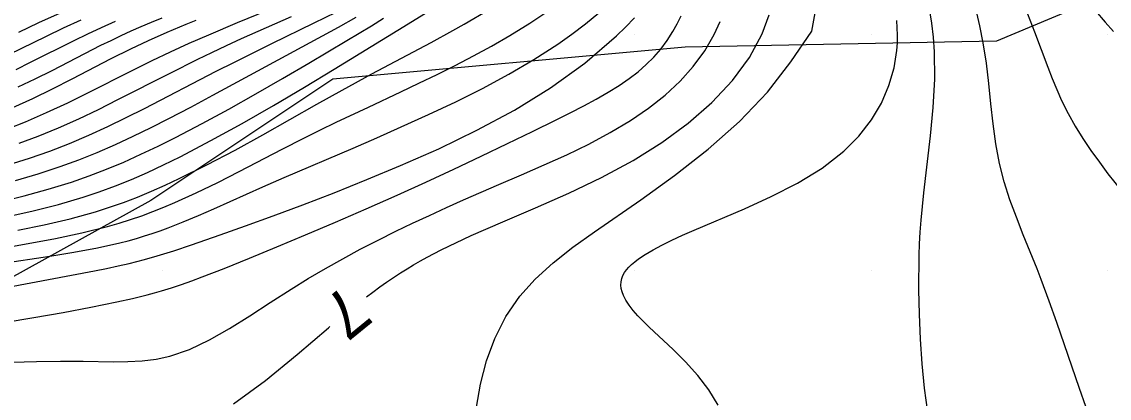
# Model space of a CAD drawing. Extents: x 2602990 to 2605851, y 618069 to 619180.
# Drawn here: x 2603484.05 to 2603530.07, y 618604.6 to 618620.55 of the extents above; entities that cross this region are included whole.
import ezdxf

# ---------------------------------------------------------------- set-up
doc = ezdxf.new("R2010")
doc.units = 0
for name, color, linetype in [('DTM Contours Major', 7, 'Continuous'), ('DTM Contours Minor', 7, 'Continuous'), ('DTM Contours Minor Text', 7, 'Continuous'), ('Exist DTM Crownline', 7, 'Continuous'), ('Exist DTM QL2 LIDAR Elevation Point', 7, 'Continuous'), ('Exist Roads EOP', 7, 'Continuous'), ('PH Exist DTM Obscure Area', 7, 'Continuous')]:
    doc.layers.add(name, color=color, linetype=linetype)

msp = doc.modelspace()

# ---------------------------------------------------------------- linework, layer by layer
at = {"layer": 'DTM Contours Major'}
for points in [[(2603483.147, 618610.949), (2603484.318, 618611.156), (2603485.472, 618611.369), (2603486.597, 618611.603), (2603487.681, 618611.872), (2603488.172, 618612.014), (2603488.653, 618612.167), (2603489.127, 618612.33), (2603489.596, 618612.504), (2603490.062, 618612.69), (2603490.527, 618612.886), (2603491.434, 618613.298), (2603492.344, 618613.74), (2603493.256, 618614.204), (2603495.076, 618615.151), (2603495.98, 618615.613), (2603496.67, 618615.955), (2603497.357, 618616.287), (2603498.726, 618616.933), (2603500.095, 618617.575), (2603500.86, 618617.939), (2603501.627, 618618.312), (2603502.395, 618618.697), (2603503.164, 618619.098), (2603503.933, 618619.518), (2603504.701, 618619.96), (2603505.554, 618620.483), (2603506.399, 618621.044)], [(2603526.614, 618620.878), (2603526.913, 618620.121), (2603527.474, 618618.617), (2603527.658, 618618.139), (2603527.85, 618617.673), (2603528.055, 618617.217), (2603528.333, 618616.666), (2603528.635, 618616.128), (2603528.958, 618615.605), (2603529.3, 618615.095), (2603529.655, 618614.597), (2603530.02, 618614.11), (2603530.606, 618613.366)], [(2603483.809, 618618.529), (2603484.421, 618618.829), (2603486.26, 618619.752), (2603486.84, 618620.032), (2603487.423, 618620.305), (2603488.014, 618620.571)]]:
    msp.add_lwpolyline(points, dxfattribs=at)
at = {"layer": 'DTM Contours Minor'}
for points in [[(2603527.315, 618633.308), (2603527.037, 618632.668), (2603526.622, 618631.503), (2603526.331, 618630.35), (2603526.225, 618629.631), (2603526.18, 618628.922), (2603526.194, 618628.221), (2603526.264, 618627.53), (2603526.389, 618626.846), (2603526.565, 618626.169), (2603526.889, 618625.244), (2603527.295, 618624.337), (2603527.77, 618623.454), (2603528.303, 618622.601), (2603528.881, 618621.784), (2603529.492, 618621.009), (2603529.906, 618620.523), (2603530.259, 618620.13)], [(2603483.477, 618614.481), (2603484.37, 618614.765), (2603485.238, 618615.069), (2603486.075, 618615.394), (2603486.89, 618615.742), (2603487.687, 618616.108), (2603488.472, 618616.488), (2603489.248, 618616.879), (2603492.283, 618618.448), (2603493.053, 618618.841), (2603493.837, 618619.236), (2603494.638, 618619.632), (2603496.428, 618620.499), (2603497.355, 618620.957), (2603498.301, 618621.446), (2603499.265, 618621.973), (2603500.247, 618622.549), (2603501.689, 618623.479), (2603503.139, 618624.512), (2603504.12, 618625.277)], [(2603503.297, 618604.227), (2603503.469, 618605.204), (2603503.722, 618606.18), (2603504.072, 618607.138), (2603504.535, 618608.059), (2603505.125, 618608.926), (2603505.778, 618609.651), (2603506.532, 618610.335), (2603507.372, 618610.994), (2603508.283, 618611.646), (2603510.251, 618613.001), (2603511.681, 618614.034), (2603513.093, 618615.146), (2603514.425, 618616.326), (2603515.616, 618617.563), (2603516.604, 618618.846), (2603517.48, 618620.152), (2603517.87, 618622.252)], [(2603483.461, 618612.295), (2603484.535, 618612.538), (2603485.598, 618612.805), (2603486.642, 618613.111), (2603487.329, 618613.342), (2603488.01, 618613.596), (2603488.687, 618613.871), (2603489.366, 618614.169), (2603490.051, 618614.489), (2603490.746, 618614.832), (2603492.049, 618615.511), (2603493.377, 618616.242), (2603494.706, 618617.005), (2603496.013, 618617.777), (2603497.275, 618618.538), (2603499.964, 618620.185), (2603502.489, 618621.755)], [(2603483.164, 618610.31), (2603485.235, 618610.623), (2603486.255, 618610.788), (2603487.25, 618610.972), (2603488.205, 618611.185), (2603488.555, 618611.275), (2603488.899, 618611.372), (2603489.239, 618611.474), (2603489.574, 618611.582), (2603489.907, 618611.696), (2603490.238, 618611.816), (2603490.881, 618612.066), (2603491.528, 618612.336), (2603492.184, 618612.623), (2603494.248, 618613.553), (2603495.155, 618613.951), (2603498.068, 618615.198), (2603499.083, 618615.637), (2603500.112, 618616.09), (2603501.266, 618616.613), (2603502.416, 618617.158), (2603503.55, 618617.726), (2603504.656, 618618.32), (2603505.72, 618618.941), (2603506.73, 618619.591), (2603507.333, 618620.017), (2603507.912, 618620.461), (2603508.469, 618620.927)], [(2603483.483, 618616.032), (2603484.203, 618616.314), (2603485.101, 618616.701), (2603485.992, 618617.117), (2603486.88, 618617.554), (2603488.661, 618618.455), (2603489.563, 618618.902), (2603490.337, 618619.271), (2603491.132, 618619.635), (2603491.959, 618619.998), (2603493.177, 618620.511), (2603494.459, 618621.043)], [(2603483.88, 618611.715), (2603484.992, 618611.945), (2603486.091, 618612.201), (2603487.166, 618612.497), (2603487.767, 618612.688), (2603488.359, 618612.897), (2603488.948, 618613.122), (2603489.534, 618613.365), (2603490.122, 618613.625), (2603490.716, 618613.901), (2603491.888, 618614.485), (2603493.074, 618615.112), (2603494.257, 618615.763), (2603496.542, 618617.054), (2603497.611, 618617.653), (2603498.861, 618618.334), (2603501.38, 618619.674), (2603502.296, 618620.176), (2603502.772, 618620.443), (2603503.831, 618621.06)], [(2603483.922, 618620.11), (2603484.778, 618620.508), (2603485.688, 618620.923)], [(2603498.639, 618608.901), (2603498.904, 618609.101), (2603499.197, 618609.315), (2603499.489, 618609.522), (2603499.783, 618609.721), (2603500.078, 618609.913), (2603500.355, 618610.086), (2603500.635, 618610.254), (2603500.919, 618610.417), (2603501.207, 618610.577), (2603501.5, 618610.733), (2603501.799, 618610.887), (2603503.065, 618611.488), (2603504.406, 618612.076), (2603505.793, 618612.669), (2603507.196, 618613.287), (2603508.585, 618613.948), (2603509.929, 618614.671), (2603511.132, 618615.426), (2603512.247, 618616.246), (2603513.252, 618617.124), (2603514.125, 618618.053), (2603514.845, 618619.026), (2603515.39, 618620.035), (2603515.685, 618620.84)], [(2603522.397, 618604.009), (2603522.255, 618605.023), (2603522.152, 618606.059), (2603522.081, 618607.108), (2603522.039, 618608.158), (2603522.02, 618609.198), (2603522.019, 618609.687), (2603522.022, 618610.174), (2603522.032, 618610.66), (2603522.049, 618611.148), (2603522.074, 618611.639), (2603522.109, 618612.137), (2603522.223, 618613.306), (2603522.508, 618615.712), (2603522.627, 618616.919), (2603522.694, 618618.11), (2603522.682, 618619.27), (2603522.635, 618619.887), (2603522.56, 618620.493), (2603522.461, 618621.093)], [(2603529.355, 618603.494), (2603528.821, 618605.02), (2603527.857, 618607.805), (2603527.533, 618608.72), (2603527.196, 618609.629), (2603527.019, 618610.085), (2603526.435, 618611.529), (2603526.145, 618612.264), (2603525.873, 618613.011), (2603525.631, 618613.772), (2603525.43, 618614.55), (2603525.273, 618615.376), (2603525.156, 618616.218), (2603525.062, 618617.071), (2603524.973, 618617.931), (2603524.872, 618618.793), (2603524.742, 618619.654), (2603524.598, 618620.38), (2603524.429, 618621.104)], [(2603483.114, 618612.926), (2603484.147, 618613.18), (2603485.162, 618613.454), (2603486.154, 618613.757), (2603486.902, 618614.017), (2603487.638, 618614.301), (2603488.366, 618614.606), (2603489.092, 618614.933), (2603489.82, 618615.28), (2603490.554, 618615.647), (2603491.677, 618616.233), (2603492.814, 618616.851), (2603493.954, 618617.49), (2603495.085, 618618.139), (2603496.195, 618618.789), (2603497.807, 618619.748), (2603498.849, 618620.38), (2603499.361, 618620.698)], [(2603483.299, 618607.816), (2603484.566, 618608.023), (2603485.799, 618608.24), (2603486.977, 618608.462), (2603488.074, 618608.685), (2603488.732, 618608.83), (2603489.358, 618608.981), (2603489.663, 618609.062), (2603489.965, 618609.148), (2603490.39, 618609.279), (2603490.815, 618609.421), (2603491.245, 618609.575), (2603491.684, 618609.74), (2603492.608, 618610.102), (2603493.683, 618610.535), (2603494.841, 618611.011), (2603496.063, 618611.522), (2603497.333, 618612.063), (2603498.63, 618612.628), (2603499.938, 618613.209), (2603501.147, 618613.757), (2603502.336, 618614.308), (2603503.494, 618614.854), (2603504.61, 618615.388), (2603505.669, 618615.904), (2603506.662, 618616.394), (2603507.263, 618616.695), (2603507.83, 618616.987), (2603508.363, 618617.273), (2603508.862, 618617.558), (2603509.327, 618617.846), (2603509.757, 618618.141), (2603510.132, 618618.43), (2603510.478, 618618.732), (2603510.796, 618619.05), (2603511.089, 618619.387), (2603511.359, 618619.748), (2603511.608, 618620.134), (2603511.789, 618620.454), (2603511.962, 618620.792)], [(2603483.462, 618609.299), (2603487.126, 618609.996), (2603487.631, 618610.099), (2603488.122, 618610.204), (2603488.601, 618610.314), (2603489.249, 618610.479), (2603489.779, 618610.629), (2603490.489, 618610.85), (2603491.226, 618611.097), (2603492.447, 618611.526), (2603493.513, 618611.906), (2603494.683, 618612.329), (2603495.941, 618612.796), (2603497.271, 618613.306), (2603498.657, 618613.859), (2603500.083, 618614.454), (2603501.696, 618615.17), (2603503.311, 618615.949), (2603504.899, 618616.804), (2603506.432, 618617.748), (2603507.882, 618618.79), (2603509.222, 618619.944), (2603509.606, 618620.321), (2603509.978, 618620.711)], [(2603483.5, 618619.162), (2603485.095, 618619.939), (2603485.818, 618620.283), (2603486.565, 618620.628)], [(2603483.634, 618606.123), (2603484.675, 618606.154), (2603485.685, 618606.172), (2603486.652, 618606.171), (2603487.931, 618606.147), (2603488.542, 618606.151), (2603489.14, 618606.182), (2603489.73, 618606.254), (2603490.318, 618606.382), (2603491.153, 618606.672), (2603491.995, 618607.072), (2603492.843, 618607.555), (2603493.7, 618608.094), (2603494.568, 618608.66), (2603495.448, 618609.228), (2603496.168, 618609.671), (2603496.897, 618610.098), (2603497.633, 618610.51), (2603498.377, 618610.909), (2603499.126, 618611.296), (2603499.882, 618611.672), (2603500.588, 618612.013), (2603501.301, 618612.347), (2603502.02, 618612.676), (2603502.748, 618613.002), (2603504.236, 618613.651), (2603505.193, 618614.061), (2603506.157, 618614.48), (2603507.114, 618614.914), (2603508.052, 618615.369), (2603508.957, 618615.85), (2603509.816, 618616.364), (2603510.575, 618616.885), (2603511.274, 618617.441), (2603511.908, 618618.03), (2603512.47, 618618.653), (2603512.955, 618619.31), (2603513.356, 618620), (2603513.608, 618620.559)], [(2603483.668, 618616.908), (2603484.516, 618617.292), (2603485.354, 618617.702), (2603486.186, 618618.128), (2603487.836, 618618.987), (2603488.659, 618619.4), (2603489.417, 618619.758), (2603490.197, 618620.103), (2603491.009, 618620.438), (2603491.436, 618620.607)], [(2603483.785, 618613.829), (2603484.743, 618614.108), (2603485.675, 618614.411), (2603486.47, 618614.701), (2603487.247, 618615.014), (2603488.011, 618615.348), (2603488.767, 618615.699), (2603489.519, 618616.067), (2603490.271, 618616.449), (2603491.202, 618616.934), (2603492.14, 618617.433), (2603494.039, 618618.462), (2603497.452, 618620.317), (2603498.206, 618620.735)], [(2603483.901, 618617.783), (2603484.623, 618618.13), (2603485.334, 618618.488), (2603486.724, 618619.205), (2603487.401, 618619.548), (2603487.828, 618619.758), (2603488.253, 618619.96), (2603488.678, 618620.155), (2603489.108, 618620.344), (2603489.545, 618620.528), (2603489.992, 618620.707)], [(2603483.939, 618615.4), (2603484.736, 618615.695), (2603485.607, 618616.053), (2603486.459, 618616.435), (2603487.295, 618616.835), (2603488.119, 618617.247), (2603490.324, 618618.375), (2603491.498, 618618.959), (2603492.1, 618619.249), (2603492.716, 618619.54), (2603493.35, 618619.832), (2603495.459, 618620.774)], [(2603513.525, 618604.311), (2603513.131, 618604.964), (2603512.662, 618605.572), (2603512.146, 618606.139), (2603511.611, 618606.666), (2603510.598, 618607.615), (2603510.35, 618607.86), (2603510.125, 618608.097), (2603509.926, 618608.324), (2603509.756, 618608.543), (2603509.617, 618608.754), (2603509.512, 618608.958), (2603509.455, 618609.108), (2603509.42, 618609.255), (2603509.406, 618609.397), (2603509.414, 618609.537), (2603509.443, 618609.673), (2603509.494, 618609.806), (2603509.559, 618609.924), (2603509.642, 618610.041), (2603509.742, 618610.156), (2603509.859, 618610.271), (2603509.994, 618610.385), (2603510.145, 618610.499), (2603510.435, 618610.693), (2603510.769, 618610.889), (2603511.145, 618611.089), (2603511.562, 618611.293), (2603512.016, 618611.503), (2603512.506, 618611.718), (2603514.639, 618612.626), (2603515.771, 618613.143), (2603516.881, 618613.714), (2603517.921, 618614.35), (2603518.841, 618615.059), (2603519.479, 618615.701), (2603520.007, 618616.386), (2603520.428, 618617.104), (2603520.746, 618617.843), (2603520.964, 618618.59), (2603521.084, 618619.334), (2603521.106, 618619.655), (2603521.112, 618619.974), (2603521.103, 618620.29), (2603521.079, 618620.606)], [(2603493.017, 618604.362), (2603494.364, 618605.352), (2603495.706, 618606.457), (2603497.029, 618607.587), (2603497.09, 618607.637)]]:
    msp.add_lwpolyline(points, dxfattribs=at)
at = {"layer": 'Exist DTM Crownline'}
msp.add_spline([(2603233.488, 618380.754), (2603285.185, 618400.095), (2603335.457, 618418.629), (2603390.812, 618439.069), (2603440.087, 618457.325), (2603493.996, 618477.231), (2603542.655, 618495.301), (2603600.808, 618516.867), (2603653.659, 618536.362), (2603706.222, 618555.742), (2603764.811, 618577.593), (2603823.52, 618599.847), (2603878.564, 618620.56), (2603937.951, 618643.078), (2603997.369, 618665.789), (2604036.209, 618680.665), (2604055.311, 618688.017)], degree=3, dxfattribs=at)
at = {"layer": 'Exist DTM QL2 LIDAR Elevation Point'}
for p, q in [((2603490, 618620), (2603490, 618620)), ((2603500, 618620), (2603500, 618620)), ((2603510, 618620), (2603510, 618620)), ((2603520, 618620), (2603520, 618620)), ((2603530, 618620), (2603530, 618620)), ((2603490, 618610), (2603490, 618610)), ((2603500, 618610), (2603500, 618610)), ((2603510, 618610), (2603510, 618610)), ((2603520, 618610), (2603520, 618610)), ((2603530, 618610), (2603530, 618610))]:
    msp.add_line(p, q, dxfattribs=at)
at = {"layer": 'Exist Roads EOP'}
for points in [[(2603230.17, 618389.98), (2603282.929, 618409.597), (2603332.773, 618427.868), (2603388.167, 618448.413), (2603437.203, 618466.721), (2603490.778, 618486.527), (2603539.039, 618504.558), (2603597.451, 618526.156), (2603651.053, 618545.972), (2603705.208, 618566.084), (2603762.02, 618587.183), (2603820.334, 618609.162), (2603876.341, 618629.99), (2603934.909, 618652.28), (2603996.409, 618675.568), (2604033.216, 618689.957), (2604052.01, 618697.199)], [(2604034.633, 618668.486), (2603984.89, 618650.123), (2603936.767, 618631.654), (2603888.195, 618613.335), (2603837.766, 618594.258), (2603782.918, 618573.705), (2603731.939, 618554.39), (2603671.126, 618532.171), (2603621.822, 618514.106), (2603561.545, 618491.877), (2603506.421, 618471.293), (2603452.163, 618451.33), (2603398.364, 618431.316), (2603341.431, 618410.355), (2603281.65, 618388.199), (2603223.033, 618366.475), (2603185.717, 618352.612)]]:
    msp.add_spline(points, degree=3, dxfattribs=at)
at = {"layer": 'PH Exist DTM Obscure Area'}
msp.add_lwpolyline([(2603477.365, 618606.253), (2603467.077, 618611.544), (2603465.2, 618621.515), (2603467.044, 618624.828), (2603471.506, 618635.577), (2603472.187, 618648.047), (2603476.745, 618660.795), (2603485.891, 618662.898), (2603493.861, 618664.987), (2603505.664, 618671.235), (2603518.219, 618673.376), (2603528.339, 618672.551), (2603537.234, 618655.37), (2603543.663, 618648.272), (2603541.73, 618632.144), (2603537.113, 618624.685), (2603525.295, 618619.731), (2603512.131, 618619.463), (2603497.216, 618618.118), (2603489.516, 618612.975), (2603477.365, 618606.253)], dxfattribs=at)

# ---------------------------------------------------------------- texts
at = {"layer": 'DTM Contours Minor Text'}
msp.add_text('7', height=2, rotation=219.2032, dxfattribs=at).set_placement((2603497.735, 618609.462))

doc.saveas('drawing.dxf')
